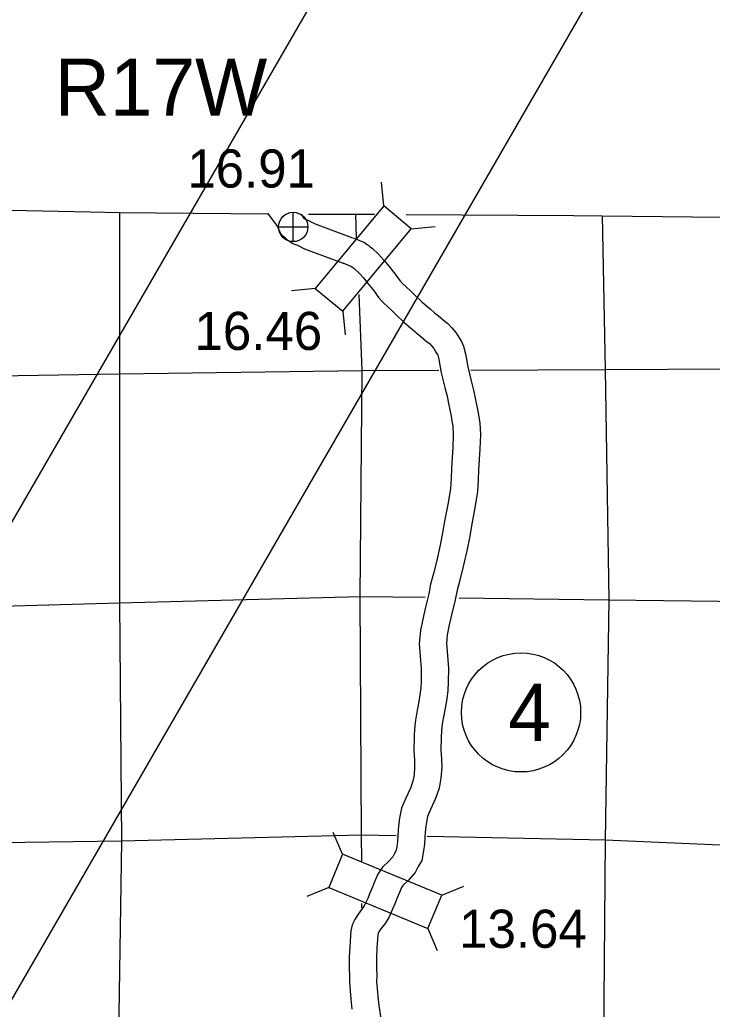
# Model space of a CAD drawing. Extents: x 369523 to 838377, y 495025 to 936819.
# Drawn here: x 652011 to 667340, y 647242 to 669161 of the extents above; entities that cross this region are included whole.
import ezdxf

# ---------------------------------------------------------------- set-up
doc = ezdxf.new("R2010")
doc.units = 0
for name, color, linetype in [('21', 7, 'Continuous'), ('DSN_BRDG_Annotation', 7, 'Continuous'), ('DSN_DRFT_Common-Annotations', 7, 'Continuous'), ('DSN_DRFT_Common-Line', 7, 'Continuous'), ('DSN_DRFT_Junk-No-Plot', 7, 'Continuous'), ('Level 1', 7, 'Continuous'), ('Level 21', 7, 'Continuous'), ('Level 22', 7, 'Continuous'), ('Level 6', 7, 'Continuous')]:
    doc.layers.add(name, color=color, linetype=linetype)

msp = doc.modelspace()

# ---------------------------------------------------------------- linework, layer by layer
at = {"layer": '21'}
for p, q in [((715348, 757482), (625588, 602013)), ((623656, 609226), (708796, 756692))]:
    msp.add_line(p, q, dxfattribs=at)
at = {"layer": 'DSN_DRFT_Common-Annotations'}
for p, q in [((658064, 664246), (658064, 664896)), ((657739, 664571), (658389, 664571))]:
    msp.add_line(p, q, dxfattribs=at)
msp.add_circle((658064, 664571), 325, dxfattribs=at)
at = {"layer": 'DSN_DRFT_Common-Line'}
msp.add_circle((663108, 653817), 1320, dxfattribs=at)
at = {"layer": 'Level 1'}
for points in [[(657497, 664873), (657706, 664590), (657784, 664428), (657913, 664298), (658056, 664207), (658157, 664165), (658315, 664088), (659170, 663770)], [(658243, 664858), (658281, 664779), (658291, 664769), (658335, 664741), (658404, 664712), (658551, 664641), (659380, 664332)], [(659389, 664328), (659642, 664225), (659705, 664180), (659736, 664157), (659771, 664132), (659819, 664092), (659951, 663966), (660072, 663835), (660185, 663694), (660345, 663498), (660422, 663384), (660483, 663319), (660571, 663237), (660663, 663153), (660757, 663057), (660919, 662903), (661094, 662759), (661195, 662670), (661274, 662606), (661389, 662506), (661484, 662431), (661576, 662333), (661666, 662231), (661737, 662112), (661788, 662031), (661835, 661932), (661875, 661759), (661929, 661471), (662006, 661165), (662058, 660955), (662094, 660779), (662150, 660488), (662171, 660365), (662193, 660225), (662210, 659976), (662196, 659649), (662181, 659428), (662167, 659185), (662158, 658976), (662141, 658703), (662077, 658314), (662008, 657950), (661971, 657723), (661905, 657397), (661820, 657017), (661751, 656745), (661693, 656528), (661653, 656312), (661576, 656008), (661520, 655757), (661475, 655534), (661462, 655429), (661457, 655349), (661499, 654798), (661494, 654487), (661487, 654301), (661463, 654119), (661428, 653912), (661399, 653758), (661363, 653565), (661349, 653406), (661339, 653266), (661334, 652980), (661347, 652792), (661351, 652594), (661336, 652361), (661295, 652135), (661215, 651910), (661106, 651668), (661036, 651513), (661012, 651384), (660994, 651241), (660979, 651054), (660968, 650901), (660949, 650749), (660910, 650535), (660834, 650402), (660765, 650274), (660618, 650104), (660499, 649990), (660463, 649941), (660416, 649829), (660366, 649707), (660311, 649573), (660263, 649455), (660181, 649277), (660100, 649143), (660034, 649062), (659985, 648992), (659951, 648941), (659942, 648919), (659936, 648892), (659917, 648598), (659905, 648376), (659906, 648155), (659912, 647989), (659910, 647854), (659921, 647697), (659934, 647523), (659960, 647321)], [(659161, 663773), (659353, 663695), (659382, 663673), (659407, 663655), (659420, 663644), (659523, 663546), (659617, 663444), (659719, 663317), (659863, 663140), (659952, 663009), (660058, 662894), (660163, 662796), (660246, 662721), (660337, 662629), (660522, 662454), (660705, 662302), (660808, 662211), (660888, 662147), (661006, 662044), (661078, 661987), (661133, 661928), (661179, 661877), (661225, 661799), (661261, 661742), (661265, 661734), (661287, 661636), (661343, 661342), (661424, 661018), (661473, 660822), (661505, 660663), (661559, 660380), (661579, 660267), (661596, 660159), (661609, 659968), (661597, 659682), (661582, 659466), (661568, 659215), (661559, 659007), (661544, 658771), (661486, 658419), (661417, 658055), (661380, 657831), (661318, 657522), (661236, 657156), (661170, 656896), (661107, 656661), (661066, 656440), (660993, 656147), (660933, 655882), (660882, 655630), (660864, 655485), (660855, 655345), (660899, 654780), (660894, 654503), (660889, 654352), (660869, 654208), (660837, 654017), (660809, 653869), (660768, 653647), (660750, 653453), (660739, 653292), (660734, 652965), (660747, 652765), (660751, 652606), (660740, 652434), (660714, 652290), (660658, 652135), (660559, 651916), (660459, 651694), (660419, 651477), (660397, 651302), (660381, 651100), (660370, 650959), (660356, 650839), (660338, 650743), (660310, 650694), (660269, 650618), (660183, 650518), (660044, 650385), (659936, 650235), (659862, 650060), (659810, 649934), (659755, 649798), (659713, 649694), (659651, 649559), (659609, 649490), (659555, 649424), (659488, 649328), (659425, 649232), (659370, 649111), (659340, 648978), (659318, 648633), (659305, 648390), (659306, 648142), (659312, 647984), (659309, 647839), (659322, 647652), (659337, 647462), (659365, 647245)], [(659960, 647327), (660105, 646341)]]:
    msp.add_lwpolyline(points, dxfattribs=at)
at = {"layer": 'Level 21'}
for p, q in [((660069, 665039), (660020, 665564)), ((660679, 664533), (661205, 664583)), ((658553, 663209), (658028, 663159)), ((659163, 662704), (659213, 662178)), ((659155, 650673), (658952, 651160)), ((658852, 649941), (658365, 649738)), ((661351, 649765), (661838, 649968)), ((661048, 649033), (661250, 648546))]:
    msp.add_line(p, q, dxfattribs=at)
for points in [[(660069, 665039), (658553, 663209), (659163, 662704), (660679, 664533)], [(661351, 649765), (659155, 650673), (658852, 649941), (661048, 649033)]]:
    msp.add_lwpolyline(points, close=True, dxfattribs=at)
at = {"layer": 'Level 22'}
for points in [[(654216, 664888), (654221, 661314), (654217, 656246), (654262, 650965), (654179, 645694)], [(659469, 664330), (659447, 664853)], [(664906, 664815), (664974, 661413), (665050, 656313), (664967, 650986), (664928, 645633)], [(659582, 650525), (659579, 651095), (659543, 656387), (659594, 661394), (659523, 663078)], [(643571, 661257), (648831, 661228), (654221, 661314), (659594, 661394), (661286, 661400)], [(661995, 661402), (664974, 661413), (670498, 661442), (681392, 661224)], [(651340, 656166), (654217, 656246), (659543, 656387), (660985, 656367)], [(661741, 656357), (665050, 656313), (670513, 656246), (676016, 656118), (681360, 656007)], [(660347, 651079), (659579, 651095), (654262, 650965), (648902, 650894), (645789, 650864)], [(681270, 650692), (675979, 650773), (670412, 650747), (664967, 650986), (661033, 651066)], [(659587, 649485), (659587, 649580)]]:
    msp.add_lwpolyline(points, dxfattribs=at)
at = {"layer": 'Level 6'}
for points in [[(645512, 665099), (647563, 665029), (648950, 665000), (653566, 664909), (654216, 664888), (657497, 664864)], [(658403, 664857), (658792, 664854), (659447, 664853), (659863, 664851)], [(660566, 664847), (664267, 664825), (664906, 664815), (669577, 664764), (670516, 664770), (674836, 664730), (676041, 664720), (680216, 664686), (681333, 664675)]]:
    msp.add_lwpolyline(points, dxfattribs=at)

# ---------------------------------------------------------------- texts
at = {"layer": '21'}
msp.add_text('R17W', height=1267.2, dxfattribs=at).set_placement((652782, 667034))
at = {"layer": 'DSN_BRDG_Annotation'}
msp.add_text('16.91', height=844.8, dxfattribs=at).set_placement((655719, 665443))
at = {"layer": 'DSN_DRFT_Common-Line'}
msp.add_text('4', height=1267, dxfattribs=at).set_placement((662824, 653183))
at = {"layer": 'DSN_DRFT_Junk-No-Plot'}
for s, p in [('16.46', (655879, 661846)), ('13.64', (661738, 648602))]:
    msp.add_text(s, height=844.8, dxfattribs=at).set_placement(p)

doc.saveas('drawing.dxf')
